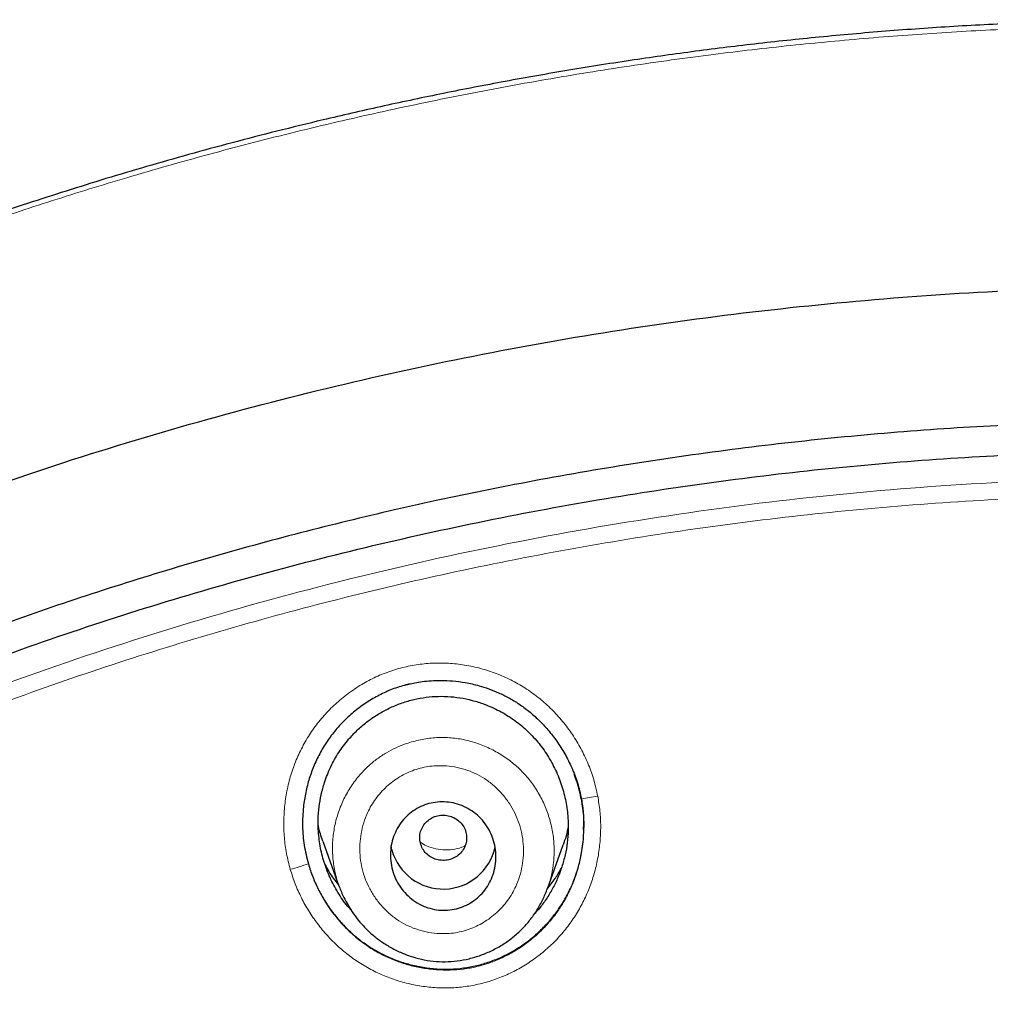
# Model space of a CAD drawing. Header units: millimetres. Extents: x 8 to 846, y 12 to 2113.
# Tile 464 of 515: x 458 to 475, y 1870 to 1887. Entities that reach past the tile are written whole.
import ezdxf

# ---------------------------------------------------------------- set-up
doc = ezdxf.new("R2010")
doc.units = ezdxf.units.MM

msp = doc.modelspace()

# ---------------------------------------------------------------- linework, layer by layer
at = {"color": 8, "linetype": 'Continuous', "lineweight": 0}
msp.add_line((467.935, 1873.268), (467.899, 1873.556), dxfattribs=at)
at = {"color": 7, "linetype": 'Continuous', "lineweight": 30}
for p, q in [((463.494, 1872.835), (463.769, 1872.065)), ((464.672, 1872.684), (464.657, 1872.752)), ((467.324, 1872.021), (467.592, 1872.769))]:
    msp.add_line(p, q, dxfattribs=at)
at = {"color": 8, "linetype": 'Continuous', "lineweight": 0}
for centre, radius, start, end in [((467.45, 1877.057), 3.53, 277.3085, 281.9354), ((460.713, 1880.319), 8.27, 285.6175, 287.8459)]:
    msp.add_arc(centre, radius, start, end, dxfattribs=at)
at = {"color": 7, "linetype": 'Continuous', "lineweight": 30}
msp.add_arc((465.545, 1872.924), 0.906, 195.3723, 348.3029, dxfattribs=at)
for points, knots in [([(538, 1827.773), (538.001, 1827.791), (538.002, 1827.835), (538.004, 1827.906), (538.006, 1827.988), (538.008, 1828.101), (538.011, 1828.254), (538.015, 1828.455), (538.017, 1828.683), (538.02, 1828.937), (538.021, 1829.217), (538.021, 1829.526), (538.019, 1829.864), (538.014, 1830.232), (538.007, 1830.62), (537.996, 1831.029), (537.982, 1831.456), (537.963, 1831.907), (537.94, 1832.376), (537.9, 1833.055), (537.836, 1833.939), (537.735, 1835.032), (537.61, 1836.137), (537.463, 1837.243), (537.292, 1838.348), (537.099, 1839.453), (536.881, 1840.567), (536.637, 1841.691), (536.366, 1842.823), (536.068, 1843.964), (535.731, 1845.151), (535.35, 1846.383), (534.921, 1847.661), (534.456, 1848.945), (533.952, 1850.234), (533.499, 1851.312), (533.116, 1852.179), (532.819, 1852.828), (532.52, 1853.459), (532.222, 1854.068), (531.928, 1854.653), (531.637, 1855.215), (531.341, 1855.771), (531.042, 1856.319), (530.739, 1856.859), (530.445, 1857.372), (530.159, 1857.858), (529.882, 1858.319), (529.615, 1858.754), (529.358, 1859.163), (529.113, 1859.548), (528.88, 1859.908), (528.661, 1860.241), (528.455, 1860.549), (528.263, 1860.832), (528.085, 1861.092), (527.925, 1861.323), (527.783, 1861.525), (527.662, 1861.697), (527.559, 1861.842), (527.479, 1861.954), (527.415, 1862.043), (527.359, 1862.121), (527.295, 1862.21), (527.211, 1862.325), (527.106, 1862.469), (526.976, 1862.645), (526.827, 1862.847), (526.657, 1863.074), (526.466, 1863.326), (526.265, 1863.588), (526.056, 1863.857), (525.84, 1864.132), (525.608, 1864.424), (525.359, 1864.733), (525.092, 1865.059), (524.811, 1865.397), (524.355, 1865.938), (523.723, 1866.665), (522.891, 1867.583), (522.032, 1868.491), (521.146, 1869.387), (520.259, 1870.246), (519.371, 1871.071), (518.484, 1871.861), (517.661, 1872.565), (516.904, 1873.19), (516.215, 1873.742), (515.529, 1874.274), (514.848, 1874.787), (514.167, 1875.286), (513.43, 1875.809), (512.625, 1876.363), (511.744, 1876.946), (510.831, 1877.527), (509.886, 1878.105), (508.916, 1878.674), (507.919, 1879.234), (506.897, 1879.783), (505.842, 1880.323), (504.768, 1880.847), (503.677, 1881.353), (502.567, 1881.841), (501.427, 1882.315), (500.256, 1882.775), (499.055, 1883.218), (497.847, 1883.634), (496.634, 1884.024), (495.419, 1884.388), (494.176, 1884.733), (492.908, 1885.056), (491.653, 1885.348), (490.414, 1885.61), (489.194, 1885.842), (487.953, 1886.054), (486.702, 1886.241), (485.452, 1886.402), (484.217, 1886.537), (482.961, 1886.649), (481.685, 1886.737), (480.391, 1886.799), (479.121, 1886.833), (477.876, 1886.843), (476.65, 1886.827), (475.442, 1886.788), (474.255, 1886.728), (473.096, 1886.646), (471.964, 1886.546), (470.862, 1886.429), (469.787, 1886.296), (468.708, 1886.143), (467.627, 1885.971), (466.545, 1885.779), (465.498, 1885.575), (464.485, 1885.36), (463.56, 1885.148), (462.717, 1884.941), (461.953, 1884.744), (461.213, 1884.543), (460.497, 1884.339), (459.801, 1884.132), (459.124, 1883.921), (458.449, 1883.704), (457.765, 1883.474), (457.058, 1883.227), (456.329, 1882.963), (455.569, 1882.676), (454.779, 1882.365), (453.96, 1882.03), (453.119, 1881.67), (452.258, 1881.287), (451.377, 1880.878), (450.478, 1880.443), (449.588, 1879.994), (448.707, 1879.531), (447.838, 1879.056), (446.957, 1878.556), (446.064, 1878.029), (445.16, 1877.474), (444.224, 1876.876), (443.258, 1876.234), (442.263, 1875.542), (441.261, 1874.815), (440.381, 1874.148), (439.623, 1873.553), (438.986, 1873.038), (438.348, 1872.507), (437.714, 1871.964), (437.093, 1871.417), (436.495, 1870.875), (435.923, 1870.343), (435.378, 1869.821), (434.858, 1869.311), (434.366, 1868.816), (433.901, 1868.337), (433.461, 1867.874), (433.044, 1867.425), (432.629, 1866.97), (432.219, 1866.509), (431.816, 1866.046), (431.439, 1865.605), (431.088, 1865.185), (430.764, 1864.791), (430.467, 1864.422), (430.194, 1864.079), (429.943, 1863.759), (429.718, 1863.466), (429.516, 1863.201), (429.336, 1862.963), (429.176, 1862.748), (429.034, 1862.556), (428.917, 1862.397), (428.823, 1862.267), (428.747, 1862.163), (428.679, 1862.069), (428.615, 1861.979), (428.546, 1861.883), (428.466, 1861.77), (428.369, 1861.633), (428.256, 1861.473), (428.127, 1861.288), (427.984, 1861.081), (427.826, 1860.851), (427.655, 1860.599), (427.47, 1860.322), (427.249, 1859.989), (426.996, 1859.599), (426.713, 1859.156), (426.425, 1858.695), (426.132, 1858.216), (425.836, 1857.721), (425.537, 1857.209), (425.195, 1856.609), (424.813, 1855.917), (424.391, 1855.126), (423.968, 1854.3), (423.566, 1853.48), (423.183, 1852.67), (422.822, 1851.871), (422.464, 1851.045), (422.111, 1850.193), (421.766, 1849.319), (421.431, 1848.424), (421.105, 1847.508), (420.788, 1846.566), (420.482, 1845.597), (420.187, 1844.601), (419.905, 1843.579), (419.638, 1842.531), (419.406, 1841.538), (419.207, 1840.618), (419.042, 1839.787), (418.893, 1838.98), (418.754, 1838.158), (418.626, 1837.325), (418.511, 1836.484), (418.412, 1835.676), (418.329, 1834.902), (418.26, 1834.167), (418.203, 1833.47), (418.158, 1832.811), (418.123, 1832.186), (418.096, 1831.592), (418.076, 1831.029), (418.063, 1830.497), (418.055, 1830.002), (418.052, 1829.541), (418.052, 1829.119), (418.055, 1828.734), (418.061, 1828.386), (418.067, 1828.072), (418.073, 1827.874), (418.076, 1827.781)], [0, 0, 0, 0, 0.000286, 0.000693, 0.0011, 0.001586, 0.002471, 0.003539, 0.004789, 0.006132, 0.007637, 0.009305, 0.011135, 0.013127, 0.015282, 0.017462, 0.019787, 0.022256, 0.024847, 0.027466, 0.033367, 0.039348, 0.045407, 0.051547, 0.057576, 0.06368, 0.069859, 0.076113, 0.082442, 0.088847, 0.095327, 0.102542, 0.109849, 0.117247, 0.124738, 0.132321, 0.136217, 0.140106, 0.143883, 0.147538, 0.151072, 0.154484, 0.157774, 0.161253, 0.164584, 0.167769, 0.170807, 0.173698, 0.176442, 0.17904, 0.18149, 0.183794, 0.18595, 0.187925, 0.189759, 0.191451, 0.193001, 0.194284, 0.195425, 0.196381, 0.197152, 0.197648, 0.198127, 0.198707, 0.19941, 0.200408, 0.20158, 0.202926, 0.204446, 0.206141, 0.20801, 0.209751, 0.21162, 0.213617, 0.215742, 0.217996, 0.220375, 0.222791, 0.229356, 0.235809, 0.242651, 0.249362, 0.255943, 0.262391, 0.268707, 0.274889, 0.279654, 0.284337, 0.288938, 0.293457, 0.297895, 0.302347, 0.307808, 0.313397, 0.319114, 0.324959, 0.330933, 0.336924, 0.343039, 0.349279, 0.355642, 0.361895, 0.368264, 0.37475, 0.381351, 0.388066, 0.394895, 0.401438, 0.408082, 0.414827, 0.421674, 0.428623, 0.435029, 0.441518, 0.448093, 0.454743, 0.461334, 0.467815, 0.474188, 0.481072, 0.487826, 0.494449, 0.500941, 0.507301, 0.513639, 0.519838, 0.525899, 0.531823, 0.537609, 0.543257, 0.548769, 0.554673, 0.560411, 0.565984, 0.571391, 0.576633, 0.580874, 0.585001, 0.589013, 0.59291, 0.596693, 0.600415, 0.604054, 0.607836, 0.61176, 0.615827, 0.620037, 0.624536, 0.629187, 0.633988, 0.638941, 0.644045, 0.649301, 0.654708, 0.659798, 0.665015, 0.67036, 0.675832, 0.681433, 0.687161, 0.693426, 0.699838, 0.706396, 0.713101, 0.71739, 0.721738, 0.726143, 0.730607, 0.73504, 0.739336, 0.743493, 0.747511, 0.751391, 0.755131, 0.758669, 0.762073, 0.765343, 0.768479, 0.77194, 0.775222, 0.778324, 0.781247, 0.783991, 0.786512, 0.788859, 0.791034, 0.793036, 0.794792, 0.796389, 0.797828, 0.799108, 0.800229, 0.800999, 0.801686, 0.802305, 0.802864, 0.803461, 0.804203, 0.805101, 0.806153, 0.80736, 0.808722, 0.810211, 0.811848, 0.813635, 0.815571, 0.818292, 0.821125, 0.824049, 0.827063, 0.830167, 0.833361, 0.836644, 0.841307, 0.84614, 0.851144, 0.856318, 0.860926, 0.865661, 0.870525, 0.875514, 0.88063, 0.885778, 0.891047, 0.896439, 0.901953, 0.907588, 0.913346, 0.919226, 0.925229, 0.929977, 0.934588, 0.939053, 0.943372, 0.948188, 0.952809, 0.957234, 0.961465, 0.9655, 0.969274, 0.972859, 0.976257, 0.979466, 0.98254, 0.985418, 0.988102, 0.99059, 0.992883, 0.994945, 0.996818, 0.998503, 1, 1, 1, 1]), ([(438.753, 1781.597), (438.116, 1782.151), (436.841, 1783.26), (435.025, 1785.022), (433.286, 1786.854), (431.632, 1788.759), (430.064, 1790.73), (428.585, 1792.765), (427.198, 1794.859), (425.906, 1797.008), (424.711, 1799.21), (423.615, 1801.459), (422.622, 1803.753), (421.734, 1806.086), (420.951, 1808.454), (420.274, 1810.852), (419.705, 1813.277), (419.244, 1815.722), (418.892, 1818.185), (418.651, 1820.66), (418.52, 1823.142), (418.502, 1825.628), (418.596, 1828.113), (418.802, 1830.591), (419.118, 1833.058), (419.543, 1835.51), (420.077, 1837.942), (420.719, 1840.349), (421.467, 1842.727), (422.321, 1845.072), (423.281, 1847.379), (424.343, 1849.643), (425.506, 1851.861), (426.768, 1854.028), (428.124, 1856.141), (429.573, 1858.195), (431.112, 1860.187), (432.739, 1862.114), (434.45, 1863.97), (436.243, 1865.754), (438.115, 1867.459), (440.062, 1869.085), (442.08, 1870.628), (444.165, 1872.085), (446.313, 1873.455), (448.52, 1874.735), (450.781, 1875.922), (453.094, 1877.013), (455.453, 1878.006), (457.856, 1878.898), (460.296, 1879.689), (462.768, 1880.377), (465.27, 1880.962), (467.794, 1881.442), (470.338, 1881.818), (472.897, 1882.085), (475.465, 1882.254), (477.18, 1882.275), (478.038, 1882.285)], [0, 0, 0, 0, 0.017858, 0.035716, 0.053573, 0.07143, 0.089286, 0.107143, 0.124999, 0.142856, 0.160713, 0.178571, 0.196429, 0.214287, 0.232143, 0.25, 0.267856, 0.285712, 0.303568, 0.321425, 0.339282, 0.35714, 0.374998, 0.392856, 0.410713, 0.42857, 0.446428, 0.464285, 0.482142, 0.499999, 0.517857, 0.535714, 0.553571, 0.571428, 0.589285, 0.607142, 0.624999, 0.642856, 0.660713, 0.67857, 0.696427, 0.714284, 0.732141, 0.749999, 0.767857, 0.785715, 0.803573, 0.821432, 0.83929, 0.857149, 0.875005, 0.892861, 0.910716, 0.928572, 0.946428, 0.964284, 0.982141, 1, 1, 1, 1]), ([(478.038, 1879.997), (477.434, 1879.991), (476.226, 1879.981), (474.416, 1879.894), (472.608, 1879.756), (470.804, 1879.561), (469.003, 1879.311), (467.209, 1879.007), (465.477, 1878.659), (463.811, 1878.274), (462.213, 1877.858), (460.632, 1877.398), (459.069, 1876.896), (457.523, 1876.351), (455.942, 1875.743), (454.328, 1875.068), (452.688, 1874.322), (451.077, 1873.528), (449.495, 1872.687), (447.943, 1871.799), (446.418, 1870.862), (444.963, 1869.906), (443.577, 1868.935), (442.263, 1867.956), (440.98, 1866.942), (439.728, 1865.894), (438.508, 1864.811), (437.286, 1863.661), (436.066, 1862.443), (434.855, 1861.154), (433.687, 1859.829), (432.562, 1858.469), (431.48, 1857.073), (430.439, 1855.639), (429.469, 1854.212), (428.569, 1852.798), (427.74, 1851.406), (426.955, 1849.994), (426.213, 1848.564), (425.516, 1847.115), (424.843, 1845.604), (424.201, 1844.032), (423.594, 1842.398), (423.04, 1840.745), (422.54, 1839.075), (422.094, 1837.387), (421.7, 1835.679), (421.369, 1834.004), (421.099, 1832.367), (420.884, 1830.775), (420.717, 1829.182), (420.598, 1827.587), (420.528, 1825.989), (420.504, 1824.343), (420.533, 1822.652), (420.62, 1820.915), (420.763, 1819.181), (420.964, 1817.448), (421.221, 1815.717), (421.535, 1813.99), (421.894, 1812.32), (422.291, 1810.712), (422.722, 1809.167), (423.197, 1807.638), (423.717, 1806.125), (424.282, 1804.628), (424.911, 1803.102), (425.607, 1801.549), (426.376, 1799.973), (427.196, 1798.42), (428.07, 1796.89), (428.995, 1795.381), (429.97, 1793.901), (430.962, 1792.492), (431.963, 1791.158), (432.969, 1789.893), (434.012, 1788.658), (435.091, 1787.454), (436.206, 1786.279), (437.391, 1785.101), (438.65, 1783.923), (439.984, 1782.75), (441.359, 1781.617), (442.774, 1780.524), (444.229, 1779.47), (445.719, 1778.46), (447.195, 1777.524), (448.649, 1776.661), (450.081, 1775.864), (451.534, 1775.109), (453.009, 1774.395), (454.505, 1773.722), (456.07, 1773.071), (457.704, 1772.447), (459.405, 1771.856), (461.124, 1771.317), (462.86, 1770.83), (464.614, 1770.395), (466.381, 1770.014), (468.109, 1769.696), (469.793, 1769.436), (471.432, 1769.23), (473.076, 1769.069), (474.725, 1768.955), (476.38, 1768.884), (477.485, 1768.875), (478.038, 1768.871)], [0, 0, 0, 0, 0.01003, 0.020054, 0.030083, 0.040124, 0.050187, 0.060282, 0.070362, 0.079553, 0.088711, 0.097842, 0.106955, 0.116055, 0.12515, 0.135215, 0.145244, 0.155247, 0.165233, 0.175211, 0.185191, 0.195231, 0.204429, 0.213609, 0.222777, 0.23194, 0.241107, 0.250284, 0.260264, 0.270231, 0.280194, 0.290164, 0.300149, 0.31016, 0.320251, 0.329484, 0.338685, 0.347862, 0.357022, 0.366175, 0.375328, 0.385279, 0.395221, 0.405163, 0.415118, 0.425096, 0.435106, 0.445185, 0.454404, 0.463594, 0.472765, 0.481925, 0.491084, 0.500249, 0.510205, 0.520158, 0.530119, 0.540101, 0.550114, 0.56017, 0.570237, 0.579425, 0.588586, 0.597726, 0.606856, 0.615983, 0.625115, 0.635087, 0.645061, 0.655045, 0.665052, 0.67509, 0.685171, 0.695207, 0.70436, 0.713496, 0.722621, 0.731743, 0.74087, 0.750008, 0.759978, 0.769956, 0.779952, 0.789974, 0.800033, 0.810138, 0.820182, 0.829338, 0.838477, 0.847605, 0.856731, 0.86586, 0.875, 0.885017, 0.895019, 0.905016, 0.915017, 0.92503, 0.935066, 0.945076, 0.954226, 0.963368, 0.97251, 0.981657, 0.990818, 1, 1, 1, 1]), ([(421.006, 1824.397), (421.013, 1825.071), (421.027, 1826.416), (421.146, 1828.43), (421.335, 1830.436), (421.603, 1832.436), (421.946, 1834.428), (422.356, 1836.371), (422.829, 1838.261), (423.358, 1840.096), (423.952, 1841.912), (424.613, 1843.711), (425.35, 1845.519), (426.167, 1847.331), (427.066, 1849.141), (428.035, 1850.92), (429.073, 1852.668), (430.181, 1854.384), (431.331, 1856.03), (432.518, 1857.605), (433.734, 1859.108), (435.003, 1860.568), (436.326, 1861.987), (437.722, 1863.383), (439.194, 1864.754), (440.741, 1866.093), (442.342, 1867.379), (443.994, 1868.611), (445.698, 1869.787), (447.412, 1870.883), (449.13, 1871.899), (450.846, 1872.836), (452.595, 1873.716), (454.377, 1874.537), (456.218, 1875.311), (458.12, 1876.033), (460.081, 1876.699), (462.072, 1877.296), (464.092, 1877.824), (466.139, 1878.282), (468.163, 1878.662), (470.156, 1878.966), (472.111, 1879.199), (474.07, 1879.365), (476.032, 1879.466), (478.039, 1879.501), (480.089, 1879.466), (482.179, 1879.356), (484.263, 1879.171), (486.342, 1878.912), (488.412, 1878.579), (490.428, 1878.182), (492.385, 1877.727), (494.279, 1877.219), (496.149, 1876.649), (497.996, 1876.018), (499.862, 1875.309), (501.743, 1874.519), (503.633, 1873.644), (505.485, 1872.703), (507.302, 1871.696), (509.082, 1870.624), (510.788, 1869.512), (512.418, 1868.366), (513.97, 1867.194), (515.475, 1865.974), (516.933, 1864.707), (518.376, 1863.362), (519.798, 1861.939), (521.193, 1860.436), (522.529, 1858.885), (523.806, 1857.287), (525.025, 1855.641), (526.161, 1853.983), (527.216, 1852.319), (528.188, 1850.659), (529.098, 1848.97), (529.946, 1847.253), (530.747, 1845.475), (531.496, 1843.637), (532.186, 1841.74), (532.805, 1839.82), (533.35, 1837.877), (533.824, 1835.907), (534.218, 1833.953), (534.534, 1832.022), (534.775, 1830.122), (534.946, 1828.218), (535.053, 1826.309), (535.067, 1825.035), (535.073, 1824.397)], [0, 0, 0, 0, 0.011674, 0.023319, 0.034953, 0.046594, 0.058259, 0.069953, 0.080961, 0.091959, 0.102962, 0.113984, 0.125039, 0.136637, 0.148231, 0.159838, 0.171475, 0.183157, 0.194877, 0.205905, 0.216918, 0.22793, 0.238954, 0.250002, 0.261585, 0.273174, 0.284784, 0.296429, 0.308126, 0.319837, 0.330846, 0.341843, 0.352841, 0.363852, 0.374887, 0.386465, 0.398061, 0.409688, 0.421363, 0.433098, 0.444853, 0.455881, 0.466873, 0.477842, 0.4888, 0.499758, 0.511447, 0.523122, 0.534797, 0.546486, 0.558206, 0.569931, 0.580933, 0.591898, 0.602839, 0.613767, 0.624694, 0.636409, 0.648098, 0.659775, 0.671455, 0.683154, 0.694888, 0.705917, 0.716904, 0.727863, 0.738806, 0.749745, 0.761427, 0.773085, 0.784734, 0.79639, 0.808067, 0.819807, 0.830858, 0.841874, 0.852868, 0.863854, 0.874847, 0.886477, 0.898088, 0.909698, 0.921323, 0.932981, 0.944738, 0.955821, 0.966873, 0.97791, 0.988948, 1, 1, 1, 1]), ([(464.97, 1875.514), (464.891, 1875.492), (464.734, 1875.45), (464.509, 1875.354), (464.293, 1875.236), (464.089, 1875.094), (463.901, 1874.934), (463.731, 1874.756), (463.581, 1874.562), (463.452, 1874.354), (463.345, 1874.134), (463.26, 1873.904), (463.199, 1873.665), (463.156, 1873.393), (463.143, 1873.091), (463.168, 1872.764), (463.221, 1872.553), (463.248, 1872.447)], [0, 0, 0, 0, 0.062174, 0.124161, 0.186567, 0.250086, 0.313137, 0.375399, 0.437534, 0.500215, 0.562354, 0.624332, 0.686777, 0.750302, 0.834179, 0.916933, 1, 1, 1, 1]), ([(464.891, 1875.493), (464.914, 1875.5), (464.971, 1875.515), (465.07, 1875.536), (465.196, 1875.557), (465.346, 1875.573), (465.519, 1875.578), (465.714, 1875.569), (465.931, 1875.54), (466.136, 1875.493), (466.325, 1875.433), (466.495, 1875.365), (466.667, 1875.28), (466.84, 1875.175), (467.011, 1875.049), (467.177, 1874.901), (467.337, 1874.73), (467.487, 1874.537), (467.624, 1874.322), (467.742, 1874.085), (467.841, 1873.828), (467.882, 1873.647), (467.902, 1873.555)], [0, 0, 0, 0, 0.017781, 0.044231, 0.076199, 0.113711, 0.156799, 0.205489, 0.259782, 0.319644, 0.36262, 0.408007, 0.455771, 0.505889, 0.558507, 0.613836, 0.671883, 0.732607, 0.795915, 0.861676, 0.929745, 1, 1, 1, 1]), ([(463.934, 1874.571), (463.981, 1874.623), (464.076, 1874.728), (464.238, 1874.865), (464.412, 1874.987), (464.598, 1875.091), (464.793, 1875.176), (464.996, 1875.241), (465.202, 1875.284), (465.412, 1875.305), (465.623, 1875.305), (465.833, 1875.282), (466.041, 1875.238), (466.267, 1875.166), (466.506, 1875.06), (466.747, 1874.912), (466.967, 1874.734), (467.162, 1874.527), (467.328, 1874.298), (467.465, 1874.049), (467.57, 1873.785), (467.642, 1873.511), (467.676, 1873.254), (467.68, 1873.019), (467.664, 1872.807), (467.627, 1872.599), (467.57, 1872.392), (467.495, 1872.192), (467.401, 1872.001), (467.289, 1871.822), (467.187, 1871.685), (467.117, 1871.613), (467.095, 1871.591)], [0, 0, 0, 0, 0.030652, 0.061692, 0.092512, 0.123304, 0.15467, 0.185465, 0.216014, 0.24665, 0.277307, 0.307881, 0.338693, 0.37006, 0.411381, 0.452258, 0.493403, 0.534229, 0.57556, 0.616717, 0.657736, 0.699079, 0.739947, 0.770796, 0.801434, 0.832145, 0.863208, 0.894667, 0.925497, 0.955997, 0.98647, 1, 1, 1, 1]), ([(463.977, 1871.659), (463.964, 1871.673), (463.885, 1871.755), (463.767, 1871.929), (463.628, 1872.177), (463.522, 1872.442), (463.45, 1872.716), (463.417, 1872.973), (463.412, 1873.208), (463.428, 1873.419), (463.465, 1873.628), (463.527, 1873.858), (463.623, 1874.1), (463.759, 1874.35), (463.876, 1874.498), (463.934, 1874.571)], [0, 0, 0, 0, 0.018455, 0.107101, 0.19727, 0.287328, 0.37596, 0.464591, 0.531557, 0.598024, 0.6646, 0.731894, 0.822473, 0.911323, 1, 1, 1, 1]), ([(467.899, 1873.556), (467.882, 1873.636), (467.852, 1873.777), (467.802, 1873.912), (467.78, 1873.971)], [0, 0, 0, 0, 0.567115, 1, 1, 1, 1]), ([(464.651, 1872.497), (464.648, 1872.561), (464.643, 1872.677), (464.675, 1872.841), (464.726, 1872.984), (464.8, 1873.116), (464.893, 1873.232), (465.004, 1873.331), (465.129, 1873.411), (465.266, 1873.467), (465.412, 1873.501), (465.563, 1873.508), (465.716, 1873.49), (465.864, 1873.445), (466.005, 1873.374), (466.133, 1873.278), (466.243, 1873.162), (466.332, 1873.028), (466.397, 1872.881), (466.437, 1872.726), (466.45, 1872.569), (466.437, 1872.414), (466.4, 1872.265), (466.34, 1872.125), (466.259, 1871.999), (466.158, 1871.889), (466.042, 1871.797), (465.912, 1871.726), (465.771, 1871.678), (465.622, 1871.654), (465.47, 1871.656), (465.319, 1871.685), (465.172, 1871.74), (465.036, 1871.821), (464.914, 1871.925), (464.812, 1872.048), (464.732, 1872.188), (464.675, 1872.338), (464.659, 1872.444), (464.651, 1872.497)], [0, 0, 0, 0, 0.033628, 0.060335, 0.08704, 0.113097, 0.139152, 0.164893, 0.190632, 0.216527, 0.242421, 0.268899, 0.295378, 0.322625, 0.349875, 0.37772, 0.405569, 0.433554, 0.461541, 0.48916, 0.516779, 0.543714, 0.570648, 0.596881, 0.623112, 0.648907, 0.674699, 0.700497, 0.726294, 0.752556, 0.778819, 0.805825, 0.832836, 0.860531, 0.888231, 0.916177, 0.944125, 0.972062, 1, 1, 1, 1]), ([(467.902, 1873.555), (467.914, 1873.475), (467.939, 1873.314), (467.941, 1873.151), (467.943, 1873.069)], [0, 0, 0, 0, 0.499953, 1, 1, 1, 1]), ([(465.157, 1872.8), (465.168, 1872.768), (465.19, 1872.703), (465.255, 1872.622), (465.336, 1872.557), (465.433, 1872.517), (465.538, 1872.502), (465.643, 1872.512), (465.741, 1872.55), (465.826, 1872.611), (465.892, 1872.69), (465.934, 1872.783), (465.95, 1872.884), (465.939, 1872.986), (465.9, 1873.08), (465.837, 1873.163), (465.755, 1873.227), (465.658, 1873.267), (465.554, 1873.282), (465.449, 1873.272), (465.351, 1873.234), (465.266, 1873.174), (465.199, 1873.094), (465.158, 1873.001), (465.14, 1872.9), (465.152, 1872.833), (465.157, 1872.8)], [0, 0, 0, 0, 0.041659, 0.083341, 0.125, 0.166659, 0.208341, 0.25, 0.291659, 0.333341, 0.375, 0.416659, 0.458341, 0.5, 0.541659, 0.583341, 0.625, 0.666659, 0.708341, 0.75, 0.791659, 0.833341, 0.875, 0.916659, 0.958341, 1, 1, 1, 1]), ([(463.248, 1872.447), (463.271, 1872.373), (463.318, 1872.227), (463.413, 1872.016), (463.526, 1871.813), (463.658, 1871.621), (463.807, 1871.44), (463.971, 1871.276), (464.148, 1871.129), (464.339, 1871), (464.541, 1870.889), (464.753, 1870.798), (464.974, 1870.729), (465.202, 1870.681), (465.434, 1870.653), (465.666, 1870.649), (465.895, 1870.668), (466.121, 1870.711), (466.341, 1870.775), (466.554, 1870.861), (466.759, 1870.97), (466.953, 1871.098), (467.135, 1871.244), (467.3, 1871.405), (467.449, 1871.581), (467.58, 1871.771), (467.692, 1871.972), (467.783, 1872.183), (467.856, 1872.404), (467.911, 1872.658), (467.943, 1872.885), (467.94, 1873.035), (467.939, 1873.081)], [0, 0, 0, 0, 0.033386, 0.066608, 0.09995, 0.13369, 0.167653, 0.201029, 0.234118, 0.267224, 0.300645, 0.333835, 0.367111, 0.400783, 0.434737, 0.468092, 0.501177, 0.53433, 0.567494, 0.600575, 0.633907, 0.667814, 0.701483, 0.734753, 0.767935, 0.80134, 0.834413, 0.867536, 0.901021, 0.935171, 0.980045, 1, 1, 1, 1]), ([(463.496, 1872.836), (463.466, 1872.918), (463.433, 1873.005), (463.419, 1873.097), (463.418, 1873.102)], [0, 0, 0, 0, 0.938403, 1, 1, 1, 1]), ([(467.676, 1873.085), (467.666, 1873.03), (467.646, 1872.922), (467.607, 1872.82), (467.588, 1872.77)], [0, 0, 0, 0, 0.516098, 1, 1, 1, 1]), ([(463.532, 1872.432), (463.576, 1872.353), (463.642, 1872.233), (463.73, 1872.128), (463.76, 1872.092)], [0, 0, 0, 0, 0.658994, 1, 1, 1, 1]), ([(467.318, 1872.015), (467.365, 1872.074), (467.454, 1872.187), (467.525, 1872.312), (467.559, 1872.371)], [0, 0, 0, 0, 0.526735, 1, 1, 1, 1]), ([(463.775, 1872.059), (463.786, 1872.029), (463.81, 1871.967), (463.855, 1871.871), (463.909, 1871.77), (463.979, 1871.652), (464.069, 1871.522), (464.184, 1871.386), (464.314, 1871.259), (464.46, 1871.142), (464.621, 1871.037), (464.795, 1870.946), (464.98, 1870.873), (465.174, 1870.818), (465.374, 1870.785), (465.578, 1870.775), (465.784, 1870.79), (465.988, 1870.827), (466.189, 1870.887), (466.383, 1870.969), (466.567, 1871.071), (466.737, 1871.193), (466.891, 1871.333), (467.028, 1871.488), (467.146, 1871.657), (467.247, 1871.837), (467.298, 1871.964), (467.323, 1872.027)], [0, 0, 0, 0, 0.021989, 0.045229, 0.06993, 0.096327, 0.133555, 0.171773, 0.211002, 0.251249, 0.292488, 0.334664, 0.377683, 0.421025, 0.464483, 0.508266, 0.552602, 0.597417, 0.64258, 0.687933, 0.733311, 0.77838, 0.822945, 0.867385, 0.911734, 0.95596, 1, 1, 1, 1])]:
    msp.add_open_spline(points, degree=3, knots=knots, dxfattribs=at)
at = {"color": 8, "linetype": 'Continuous', "lineweight": 0}
for points, knots in [([(418.074, 1827.918), (418.066, 1828.238), (418.047, 1828.984), (418.052, 1830.153), (418.083, 1831.425), (418.148, 1832.735), (418.246, 1834.081), (418.382, 1835.462), (418.554, 1836.84), (418.76, 1838.214), (419, 1839.582), (419.275, 1840.944), (419.575, 1842.263), (419.898, 1843.537), (420.24, 1844.767), (420.61, 1845.989), (421.009, 1847.204), (421.435, 1848.411), (421.904, 1849.644), (422.417, 1850.904), (422.977, 1852.187), (423.571, 1853.457), (424.196, 1854.712), (424.853, 1855.952), (425.541, 1857.177), (426.24, 1858.352), (426.946, 1859.477), (427.656, 1860.555), (428.391, 1861.618), (429.151, 1862.664), (429.934, 1863.695), (430.765, 1864.739), (431.647, 1865.795), (432.581, 1866.859), (433.542, 1867.901), (434.529, 1868.921), (435.542, 1869.917), (436.581, 1870.89), (437.614, 1871.811), (438.639, 1872.682), (439.653, 1873.507), (440.686, 1874.309), (441.737, 1875.089), (442.807, 1875.847), (443.926, 1876.604), (445.096, 1877.358), (446.32, 1878.105), (447.562, 1878.823), (448.821, 1879.513), (450.098, 1880.173), (451.392, 1880.804), (452.665, 1881.388), (453.915, 1881.928), (455.141, 1882.425), (456.378, 1882.897), (457.626, 1883.341), (458.884, 1883.759), (460.189, 1884.162), (461.543, 1884.547), (462.945, 1884.911), (464.355, 1885.243), (465.773, 1885.541), (467.199, 1885.808), (468.631, 1886.041), (470.028, 1886.237), (471.39, 1886.396), (472.716, 1886.523), (474.044, 1886.622), (475.374, 1886.693), (476.705, 1886.736), (478.078, 1886.751), (479.492, 1886.734), (480.944, 1886.683), (482.395, 1886.599), (483.843, 1886.481), (485.287, 1886.33), (486.727, 1886.146), (488.122, 1885.935), (489.472, 1885.7), (490.776, 1885.445), (492.074, 1885.162), (493.365, 1884.852), (494.649, 1884.515), (495.964, 1884.14), (497.307, 1883.723), (498.678, 1883.263), (500.036, 1882.772), (501.382, 1882.248), (502.714, 1881.694), (504.031, 1881.108), (505.297, 1880.51), (506.511, 1879.901), (507.676, 1879.286), (508.826, 1878.646), (509.961, 1877.982), (511.08, 1877.294), (512.217, 1876.56), (513.368, 1875.78), (514.532, 1874.95), (515.674, 1874.093), (516.795, 1873.21), (517.892, 1872.301), (518.967, 1871.366), (519.989, 1870.433), (520.958, 1869.505), (521.878, 1868.583), (522.776, 1867.642), (523.652, 1866.683), (524.505, 1865.704), (525.36, 1864.678), (526.215, 1863.602), (527.066, 1862.476), (527.888, 1861.33), (528.682, 1860.166), (529.445, 1858.983), (530.179, 1857.783), (530.863, 1856.601), (531.5, 1855.437), (532.091, 1854.295), (532.656, 1853.141), (533.194, 1851.974), (533.704, 1850.797), (534.201, 1849.573), (534.682, 1848.302), (535.143, 1846.985), (535.571, 1845.657), (535.964, 1844.321), (536.325, 1842.976), (536.651, 1841.623), (536.935, 1840.302), (537.179, 1839.012), (537.388, 1837.756), (537.568, 1836.496), (537.718, 1835.232), (537.839, 1833.966), (537.933, 1832.658), (537.998, 1831.31), (538.028, 1829.922), (538.028, 1828.751), (538.005, 1828.042), (537.997, 1827.797)], [0, 0, 0, 0, 0.005252, 0.012201, 0.019149, 0.026096, 0.033674, 0.04125, 0.048826, 0.056401, 0.063977, 0.071552, 0.079127, 0.086071, 0.093015, 0.09996, 0.106905, 0.113851, 0.120799, 0.128379, 0.13596, 0.14354, 0.151118, 0.158695, 0.166272, 0.173848, 0.180792, 0.187736, 0.19468, 0.201624, 0.208568, 0.215513, 0.223089, 0.230666, 0.238244, 0.245823, 0.253404, 0.260985, 0.268564, 0.275511, 0.282457, 0.289402, 0.296347, 0.303291, 0.310235, 0.31781, 0.325386, 0.332961, 0.340537, 0.348114, 0.355691, 0.363269, 0.370217, 0.377167, 0.384116, 0.391064, 0.398011, 0.404957, 0.412534, 0.42011, 0.427686, 0.435261, 0.442837, 0.450412, 0.457988, 0.464933, 0.471879, 0.478825, 0.485772, 0.49272, 0.49967, 0.507251, 0.51483, 0.522408, 0.529986, 0.537562, 0.545138, 0.552714, 0.559658, 0.566603, 0.573547, 0.580492, 0.587437, 0.594382, 0.60196, 0.609538, 0.617118, 0.624699, 0.63228, 0.639859, 0.647436, 0.654382, 0.661327, 0.668271, 0.675216, 0.68216, 0.689104, 0.696679, 0.704255, 0.711831, 0.719408, 0.726986, 0.734564, 0.742145, 0.749094, 0.756043, 0.76299, 0.769936, 0.776881, 0.783826, 0.791402, 0.798978, 0.806553, 0.814128, 0.821704, 0.829279, 0.836855, 0.843801, 0.850747, 0.857694, 0.864643, 0.871592, 0.878541, 0.886119, 0.893697, 0.901273, 0.908849, 0.916425, 0.924, 0.931575, 0.938519, 0.945463, 0.952407, 0.959352, 0.966297, 0.973243, 0.980821, 0.988401, 0.995982, 1, 1, 1, 1]), ([(421.507, 1824.421), (421.52, 1825.319), (421.546, 1827.111), (421.758, 1829.786), (422.096, 1832.439), (422.569, 1835.071), (423.175, 1837.68), (423.915, 1840.266), (424.789, 1842.822), (425.79, 1845.332), (426.915, 1847.784), (428.159, 1850.17), (429.523, 1852.493), (431.005, 1854.754), (432.604, 1856.95), (434.317, 1859.073), (436.134, 1861.109), (438.046, 1863.05), (440.049, 1864.892), (442.142, 1866.636), (444.326, 1868.282), (446.598, 1869.828), (448.952, 1871.269), (451.372, 1872.595), (453.848, 1873.801), (456.376, 1874.885), (458.955, 1875.846), (461.586, 1876.686), (464.267, 1877.404), (466.986, 1877.994), (469.726, 1878.455), (472.475, 1878.785), (475.232, 1878.983), (477.997, 1879.051), (480.768, 1878.987), (483.543, 1878.79), (486.309, 1878.46), (489.049, 1878.002), (491.753, 1877.417), (494.419, 1876.708), (497.046, 1875.873), (499.636, 1874.911), (502.182, 1873.822), (504.671, 1872.612), (507.09, 1871.289), (509.43, 1869.858), (511.692, 1868.323), (513.876, 1866.682), (515.981, 1864.933), (517.999, 1863.08), (519.921, 1861.132), (521.736, 1859.1), (523.44, 1856.991), (525.034, 1854.808), (526.517, 1852.551), (527.89, 1850.218), (529.145, 1847.816), (530.277, 1845.357), (531.278, 1842.855), (532.146, 1840.317), (532.884, 1837.744), (533.493, 1835.135), (533.971, 1832.491), (534.314, 1829.818), (534.531, 1827.124), (534.558, 1825.322), (534.572, 1824.421)], [0, 0, 0, 0, 0.015712, 0.031331, 0.046897, 0.062447, 0.078018, 0.093647, 0.109364, 0.125068, 0.140678, 0.156238, 0.171786, 0.187361, 0.20301, 0.218729, 0.234412, 0.250011, 0.265566, 0.281113, 0.296691, 0.312337, 0.328056, 0.343741, 0.359332, 0.374883, 0.390432, 0.406015, 0.421689, 0.437408, 0.453066, 0.468652, 0.484201, 0.499753, 0.515345, 0.531016, 0.546736, 0.5624, 0.57798, 0.593531, 0.609088, 0.62469, 0.640388, 0.656108, 0.671748, 0.687324, 0.702876, 0.718439, 0.734052, 0.749753, 0.765462, 0.781092, 0.796672, 0.812229, 0.827796, 0.843417, 0.85913, 0.874841, 0.89046, 0.906024, 0.921572, 0.937142, 0.95278, 0.96849, 0.98424, 1, 1, 1, 1]), ([(534.349, 1824.347), (534.342, 1825.015), (534.327, 1826.349), (534.208, 1828.347), (534.018, 1830.34), (533.749, 1832.329), (533.405, 1834.309), (532.996, 1836.235), (532.527, 1838.102), (532.005, 1839.91), (531.419, 1841.696), (530.769, 1843.463), (530.042, 1845.239), (529.236, 1847.023), (528.346, 1848.809), (527.386, 1850.566), (526.357, 1852.293), (525.259, 1853.989), (524.121, 1855.615), (522.95, 1857.167), (521.753, 1858.646), (520.504, 1860.082), (519.205, 1861.475), (517.829, 1862.851), (516.374, 1864.205), (514.838, 1865.533), (513.25, 1866.807), (511.609, 1868.028), (509.922, 1869.191), (508.228, 1870.271), (506.538, 1871.269), (504.851, 1872.189), (503.132, 1873.052), (501.382, 1873.857), (499.566, 1874.62), (497.685, 1875.335), (495.74, 1875.994), (493.769, 1876.585), (491.771, 1877.107), (489.751, 1877.559), (487.755, 1877.932), (485.792, 1878.23), (483.863, 1878.457), (481.93, 1878.62), (479.991, 1878.718), (478.01, 1878.751), (475.99, 1878.716), (473.934, 1878.607), (471.883, 1878.425), (469.838, 1878.17), (467.798, 1877.841), (465.805, 1877.449), (463.866, 1876.998), (461.988, 1876.493), (460.132, 1875.928), (458.301, 1875.301), (456.457, 1874.599), (454.606, 1873.82), (452.753, 1872.961), (450.935, 1872.037), (449.152, 1871.049), (447.402, 1869.995), (445.718, 1868.899), (444.105, 1867.766), (442.568, 1866.605), (441.077, 1865.397), (439.633, 1864.141), (438.206, 1862.811), (436.803, 1861.407), (435.428, 1859.925), (434.112, 1858.396), (432.852, 1856.82), (431.65, 1855.195), (430.528, 1853.558), (429.487, 1851.917), (428.529, 1850.279), (427.631, 1848.615), (426.796, 1846.924), (426.004, 1845.166), (425.261, 1843.343), (424.574, 1841.455), (423.959, 1839.547), (423.418, 1837.619), (422.951, 1835.672), (422.565, 1833.747), (422.256, 1831.849), (422.02, 1829.983), (421.854, 1828.11), (421.749, 1826.231), (421.736, 1824.976), (421.73, 1824.347)], [0, 0, 0, 0, 0.011718, 0.023422, 0.035131, 0.046861, 0.058633, 0.070374, 0.081376, 0.092351, 0.103314, 0.114278, 0.125258, 0.136845, 0.148439, 0.160058, 0.171716, 0.183431, 0.19516, 0.206169, 0.21715, 0.228117, 0.239082, 0.250059, 0.261698, 0.273343, 0.285009, 0.296711, 0.308463, 0.320158, 0.331114, 0.342058, 0.353001, 0.363957, 0.374937, 0.386579, 0.398224, 0.409886, 0.42158, 0.43332, 0.445046, 0.456045, 0.467022, 0.477988, 0.488955, 0.499937, 0.511584, 0.523217, 0.534851, 0.5465, 0.558178, 0.569924, 0.580979, 0.591996, 0.602988, 0.613967, 0.624945, 0.636586, 0.648202, 0.659808, 0.671417, 0.683046, 0.69478, 0.705845, 0.716869, 0.727865, 0.738844, 0.74982, 0.761474, 0.77311, 0.784742, 0.796386, 0.808059, 0.819799, 0.830845, 0.841849, 0.852823, 0.863782, 0.874741, 0.886479, 0.898182, 0.909866, 0.921548, 0.933247, 0.944959, 0.955973, 0.966969, 0.977962, 0.988967, 1, 1, 1, 1]), ([(462.939, 1872.354), (462.916, 1872.444), (462.87, 1872.622), (462.835, 1872.896), (462.825, 1873.174), (462.842, 1873.453), (462.886, 1873.728), (462.956, 1873.996), (463.052, 1874.254), (463.174, 1874.501), (463.319, 1874.735), (463.489, 1874.953), (463.68, 1875.152), (463.893, 1875.332), (464.123, 1875.491), (464.366, 1875.623), (464.619, 1875.729), (464.883, 1875.806), (465.153, 1875.855), (465.428, 1875.876), (465.705, 1875.867), (465.981, 1875.829), (466.252, 1875.764), (466.513, 1875.672), (466.763, 1875.555), (466.999, 1875.412), (467.22, 1875.246), (467.423, 1875.059), (467.607, 1874.851), (467.771, 1874.625), (467.912, 1874.385), (468.029, 1874.133), (468.121, 1873.873), (468.16, 1873.693), (468.18, 1873.603)], [0, 0, 0, 0, 0.031269, 0.06237, 0.093612, 0.1253, 0.156877, 0.188011, 0.219013, 0.250194, 0.281366, 0.312352, 0.343487, 0.375103, 0.406855, 0.438021, 0.468949, 0.499992, 0.531104, 0.562078, 0.593262, 0.625, 0.656529, 0.687655, 0.71871, 0.750026, 0.781101, 0.812085, 0.843292, 0.875033, 0.906594, 0.937739, 0.968772, 1, 1, 1, 1]), ([(463.776, 1872.059), (463.772, 1872.068), (463.737, 1872.153), (463.696, 1872.324), (463.659, 1872.567), (463.656, 1872.814), (463.685, 1873.059), (463.746, 1873.299), (463.837, 1873.529), (463.956, 1873.746), (464.103, 1873.946), (464.26, 1874.11), (464.42, 1874.241), (464.576, 1874.343), (464.742, 1874.43), (464.935, 1874.507), (465.156, 1874.568), (465.403, 1874.603), (465.651, 1874.604), (465.896, 1874.57), (466.135, 1874.504), (466.365, 1874.408), (466.581, 1874.283), (466.779, 1874.133), (466.956, 1873.96), (467.106, 1873.764), (467.231, 1873.551), (467.328, 1873.323), (467.397, 1873.085), (467.435, 1872.84), (467.442, 1872.592), (467.413, 1872.346), (467.371, 1872.155), (467.329, 1872.051), (467.318, 1872.025)], [0, 0, 0, 0, 0.003955, 0.037844, 0.071672, 0.105443, 0.13922, 0.173094, 0.207044, 0.241027, 0.275006, 0.308983, 0.334512, 0.360102, 0.385745, 0.411413, 0.445588, 0.479622, 0.513439, 0.54715, 0.581044, 0.615071, 0.649125, 0.683089, 0.716872, 0.750533, 0.78428, 0.818117, 0.852015, 0.885947, 0.919918, 0.953973, 0.988135, 1, 1, 1, 1]), ([(466.783, 1872.062), (466.807, 1872.119), (466.853, 1872.233), (466.895, 1872.414), (466.916, 1872.599), (466.914, 1872.785), (466.889, 1872.968), (466.84, 1873.146), (466.769, 1873.317), (466.677, 1873.478), (466.565, 1873.627), (466.436, 1873.762), (466.291, 1873.878), (466.133, 1873.972), (465.963, 1874.045), (465.785, 1874.095), (465.615, 1874.119), (465.46, 1874.123), (465.321, 1874.113), (465.185, 1874.089), (465.053, 1874.05), (464.925, 1873.997), (464.803, 1873.931), (464.688, 1873.854), (464.58, 1873.765), (464.482, 1873.666), (464.394, 1873.558), (464.319, 1873.442), (464.248, 1873.306), (464.187, 1873.148), (464.144, 1872.967), (464.123, 1872.782), (464.125, 1872.595), (464.151, 1872.411), (464.199, 1872.233), (464.271, 1872.062), (464.363, 1871.901), (464.475, 1871.751), (464.604, 1871.617), (464.749, 1871.501), (464.908, 1871.406), (465.077, 1871.334), (465.256, 1871.284), (465.425, 1871.26), (465.581, 1871.256), (465.719, 1871.266), (465.855, 1871.291), (465.987, 1871.33), (466.114, 1871.383), (466.236, 1871.448), (466.351, 1871.526), (466.459, 1871.615), (466.557, 1871.714), (466.645, 1871.822), (466.722, 1871.938), (466.763, 1872.021), (466.783, 1872.062)], [0, 0, 0, 0, 0.020726, 0.041665, 0.062465, 0.083541, 0.104245, 0.124919, 0.145749, 0.166473, 0.187421, 0.208549, 0.229258, 0.249912, 0.270664, 0.291379, 0.312424, 0.328318, 0.343915, 0.359382, 0.374892, 0.390346, 0.406126, 0.421744, 0.437357, 0.453186, 0.468774, 0.484278, 0.499858, 0.520633, 0.541402, 0.562507, 0.583514, 0.604241, 0.625028, 0.645721, 0.66671, 0.687516, 0.708737, 0.729451, 0.750027, 0.770826, 0.791549, 0.812562, 0.828429, 0.84402, 0.859505, 0.875054, 0.890486, 0.905938, 0.921574, 0.937547, 0.953175, 0.96876, 0.984485, 1, 1, 1, 1]), ([(468.18, 1873.603), (468.194, 1873.517), (468.222, 1873.346), (468.234, 1873.086), (468.223, 1872.826), (468.188, 1872.565), (468.131, 1872.308), (468.05, 1872.058), (467.946, 1871.82), (467.82, 1871.593), (467.673, 1871.379), (467.506, 1871.18), (467.319, 1870.999), (467.114, 1870.834), (466.894, 1870.689), (466.663, 1870.567), (466.423, 1870.47), (466.175, 1870.398), (465.921, 1870.351), (465.662, 1870.329), (465.401, 1870.334), (465.14, 1870.365), (464.884, 1870.419), (464.635, 1870.498), (464.396, 1870.6), (464.168, 1870.725), (463.953, 1870.871), (463.753, 1871.037), (463.568, 1871.222), (463.401, 1871.425), (463.252, 1871.642), (463.125, 1871.869), (463.018, 1872.106), (462.966, 1872.271), (462.939, 1872.354)], [0, 0, 0, 0, 0.031226, 0.062277, 0.093415, 0.124899, 0.156812, 0.188154, 0.219206, 0.250255, 0.281475, 0.312518, 0.343682, 0.375258, 0.407128, 0.43837, 0.469288, 0.500199, 0.531343, 0.562348, 0.593526, 0.625184, 0.656665, 0.687799, 0.718879, 0.7502, 0.781215, 0.812197, 0.843431, 0.875193, 0.906628, 0.937732, 0.968768, 1, 1, 1, 1]), ([(463.248, 1872.447), (463.28, 1872.349), (463.344, 1872.152), (463.486, 1871.875), (463.642, 1871.636), (463.807, 1871.435), (463.97, 1871.269), (464.147, 1871.119), (464.337, 1870.988), (464.539, 1870.876), (464.752, 1870.785), (464.973, 1870.715), (465.2, 1870.666), (465.43, 1870.638), (465.662, 1870.633), (465.892, 1870.65), (466.119, 1870.691), (466.34, 1870.756), (466.553, 1870.844), (466.758, 1870.952), (466.951, 1871.08), (467.132, 1871.226), (467.299, 1871.389), (467.449, 1871.567), (467.581, 1871.759), (467.693, 1871.963), (467.785, 1872.178), (467.856, 1872.4), (467.912, 1872.653), (467.945, 1872.921), (467.94, 1873.112), (467.938, 1873.199)], [0, 0, 0, 0, 0.043691, 0.087652, 0.131727, 0.164761, 0.197693, 0.230471, 0.263071, 0.295661, 0.328391, 0.361221, 0.394092, 0.426942, 0.459716, 0.492378, 0.52492, 0.557443, 0.590057, 0.622777, 0.65559, 0.688473, 0.721392, 0.754322, 0.787251, 0.820166, 0.853088, 0.886042, 0.919028, 0.963011, 1, 1, 1, 1]), ([(465.915, 1872.753), (465.911, 1872.75), (465.859, 1872.722), (465.745, 1872.696), (465.582, 1872.68), (465.418, 1872.7), (465.273, 1872.743), (465.191, 1872.794), (465.156, 1872.815)], [0, 0, 0, 0, 0.018189, 0.223881, 0.42972, 0.636348, 0.844141, 1, 1, 1, 1])]:
    msp.add_open_spline(points, degree=3, knots=knots, dxfattribs=at)

doc.saveas('drawing.dxf')
